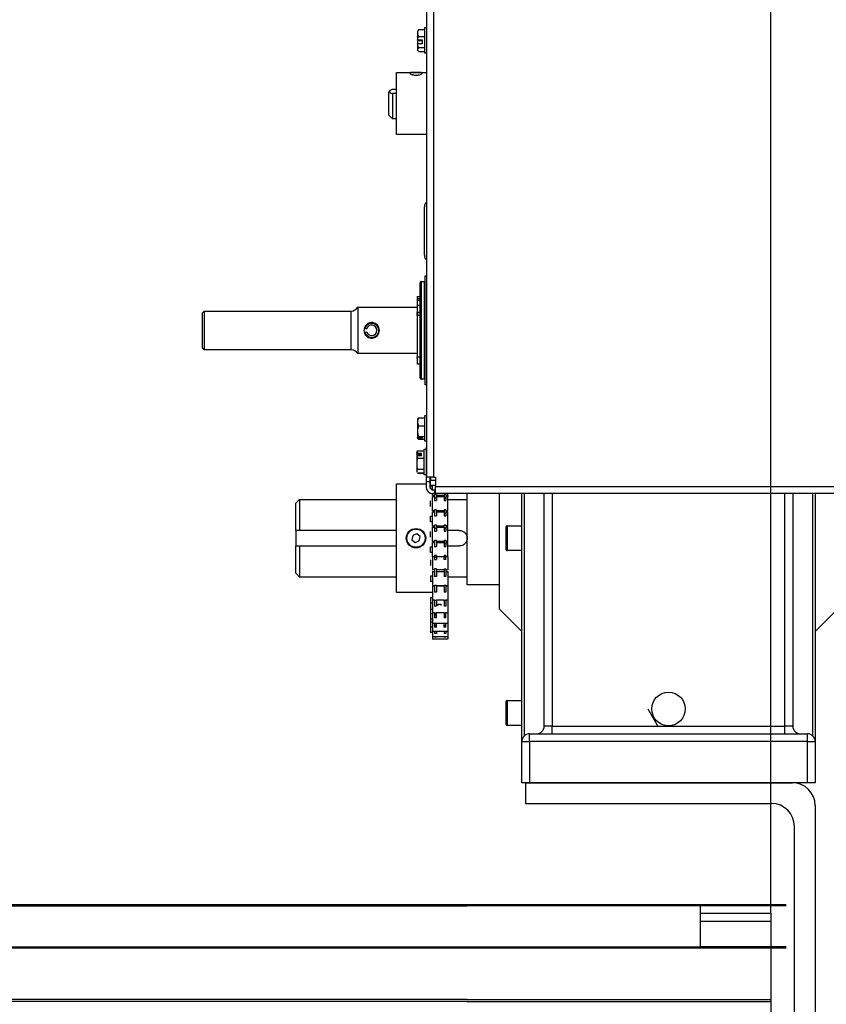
# Model space of a CAD drawing. Header units: inches. Extents: x 170 to 284, y 215 to 248.
# Tile 765 of 1056: x 230.979 to 231.419, y 225.236 to 225.774. Entities that reach past the tile are written whole.
import ezdxf

# ---------------------------------------------------------------- set-up
doc = ezdxf.new("R2010")
doc.units = ezdxf.units.IN
doc.header["$LTSCALE"] = 0.25
doc.header["$MEASUREMENT"] = 0
doc.layers.add('ANNOTATIONS', color=1, linetype='Continuous')
doc.layers.add('RH TOP OF HOOD', color=7, linetype='Continuous')
doc.styles.add('ARIAL', font='arial.ttf', dxfattribs={"height": 0.09375})
doc.dimstyles.new('STANDARD$0', dxfattribs={"dimtxt": 0.09375, "dimasz": 0.09375, "dimexe": 0.03125, "dimexo": 0.046875, "dimgap": 0.09, "dimtad": 0, "dimtih": 1, "dimtoh": 1, "dimdec": 4, "dimzin": 0, "dimdsep": 46, "dimtxsty": 'ARIAL', "dimcen": 0.09, "dimadec": 0, "dimazin": 0, "dimtfac": 1, "dimtdec": 4, "dimtofl": 0, "dimtmove": 0, "dimatfit": 1, "dimfxl": 1, "dimtolj": 1, "dimtzin": 0, "dimarcsym": 0})

# ---------------------------------------------------------------- blocks, each defined once
blk = doc.blocks.new('*D107')
at = {"layer": 'ANNOTATIONS', "color": 0, "lineweight": -2, "transparency": 16777216}
for p, q in [((231.388540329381, 225.2859039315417), (231.388540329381, 226.191743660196)), ((231.5869032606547, 225.6511928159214), (231.5869032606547, 226.191743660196)), ((231.294790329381, 226.160493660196), (231.201040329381, 226.160493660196)), ((231.6806532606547, 226.160493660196), (231.7744032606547, 226.160493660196))]:
    blk.add_line(p, q, dxfattribs=at)
at = {"layer": 'ANNOTATIONS', "color": 0, "transparency": 16777216}
for points in [[(231.294790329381, 226.176118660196), (231.294790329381, 226.144868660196), (231.388540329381, 226.160493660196)], [(231.6806532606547, 226.176118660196), (231.6806532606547, 226.144868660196), (231.5869032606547, 226.160493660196)]]:
    blk.add_solid(points, dxfattribs=at)
at = {"layer": 'defpoints', "color": 0, "transparency": 16777216}
for p in [(231.5869032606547, 226.160493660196), (231.5869032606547, 225.6043178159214), (231.388540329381, 225.2390289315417)]:
    blk.add_point(p, dxfattribs=at)
at = {"layer": 'ANNOTATIONS', "color": 0, "transparency": 16777216, "insert": (231.0571628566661, 226.160493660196), "char_height": 0.09375, "attachment_point": 5, "style": 'ARIAL'}
blk.add_mtext('\\A1;5"', dxfattribs=at)

msp = doc.modelspace()

# ---------------------------------------------------------------- linework, layer by layer
at = {"layer": 'RH TOP OF HOOD'}
for p, q in [((231.2007425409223, 225.5242253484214), (231.2007425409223, 225.7877302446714)), ((231.2044725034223, 225.7877302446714), (231.2044725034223, 225.5242253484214)), ((231.1956223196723, 225.7678401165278), (231.1956223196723, 225.7628547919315)), ((231.1961309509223, 225.7686822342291), (231.1996913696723, 225.7686822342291)), ((231.1996913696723, 225.7696568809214), (231.2007425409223, 225.7696568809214)), ((231.1996913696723, 225.7615536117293), (231.1996913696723, 225.7696568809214)), ((231.1956223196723, 225.7624207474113), (231.1956223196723, 225.7608446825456)), ((231.1957293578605, 225.764461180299), (231.1959486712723, 225.7655627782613)), ((231.1983350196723, 225.7628244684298), (231.1957293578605, 225.7628244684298)), ((231.1983350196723, 225.7624510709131), (231.1957293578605, 225.7624510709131)), ((231.1961309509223, 225.7648416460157), (231.1996913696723, 225.7648416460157)), ((231.1983350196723, 225.7608143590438), (231.1983350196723, 225.7628244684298)), ((231.1996913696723, 225.7556186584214), (231.1996913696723, 225.7615536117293)), ((231.1956223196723, 225.7608446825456), (231.1956223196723, 225.7574354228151)), ((231.1959075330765, 225.7569220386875), (231.1956223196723, 225.7574354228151)), ((231.1983350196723, 225.7608143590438), (231.1957293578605, 225.7608143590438)), ((231.1961309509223, 225.758797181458), (231.1996913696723, 225.758797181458)), ((231.1961309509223, 225.7565933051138), (231.1996913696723, 225.7565933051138)), ((231.2007425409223, 225.7556186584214), (231.1996913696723, 225.7556186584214)), ((231.1842368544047, 225.7451622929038), (231.2007425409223, 225.7451622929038)), ((231.1842368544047, 225.7245425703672), (231.1842368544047, 225.7451622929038)), ((231.1799982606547, 225.7346336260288), (231.1805410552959, 225.7351764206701)), ((231.1799982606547, 225.7217822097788), (231.1799982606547, 225.7346336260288)), ((231.1842368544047, 225.7358877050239), (231.1820327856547, 225.7358877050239)), ((231.1842368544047, 225.7336715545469), (231.1820327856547, 225.7336715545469)), ((231.1820327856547, 225.7336715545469), (231.1820327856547, 225.7197476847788)), ((231.1842368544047, 225.7112535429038), (231.1842368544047, 225.7245425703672)), ((231.1820327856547, 225.7197476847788), (231.1799982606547, 225.7217822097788)), ((231.1842368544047, 225.7197476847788), (231.1820327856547, 225.7197476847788)), ((231.2007425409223, 225.7112535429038), (231.1842368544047, 225.7112535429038)), ((231.1993861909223, 225.6453474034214), (231.1993861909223, 225.6717962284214)), ((231.1998009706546, 225.6340896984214), (231.2007425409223, 225.6340896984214)), ((231.1998009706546, 225.5745459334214), (231.1998009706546, 225.6340896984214)), ((231.1970543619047, 225.5820359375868), (231.1970543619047, 225.6303393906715)), ((231.1977325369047, 225.6310175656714), (231.1994618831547, 225.6310175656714)), ((231.1977325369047, 225.6310175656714), (231.1977325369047, 225.5814552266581)), ((231.1994618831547, 225.5814552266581), (231.1994618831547, 225.6310175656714)), ((231.1954267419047, 225.6228828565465), (231.1970543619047, 225.6228828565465)), ((231.1954267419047, 225.6228828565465), (231.1954267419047, 225.6215839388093)), ((231.1630438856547, 225.6170166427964), (231.1954267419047, 225.6170166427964)), ((231.1630438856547, 225.6170166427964), (231.1630438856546, 225.5916189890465)), ((231.1954267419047, 225.6215839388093), (231.1954267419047, 225.6179322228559)), ((231.1970543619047, 225.6215839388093), (231.1954267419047, 225.6215839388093)), ((231.1970543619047, 225.6205933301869), (231.1954267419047, 225.6205933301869)), ((231.1954267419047, 225.6179322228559), (231.1954267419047, 225.6154225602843)), ((231.1970543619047, 225.6179322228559), (231.1954267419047, 225.6179322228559)), ((231.0782720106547, 225.6138800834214), (231.0792892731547, 225.6148973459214)), ((231.0782720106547, 225.5947555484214), (231.0782720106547, 225.6138800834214)), ((231.0792892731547, 225.6148973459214), (231.1593731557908, 225.6148973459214)), ((231.0792892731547, 225.6148973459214), (231.0792892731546, 225.5937382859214)), ((231.1593731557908, 225.5937382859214), (231.1593731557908, 225.6148973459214)), ((231.1954267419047, 225.6154225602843), (231.1954267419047, 225.6141667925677)), ((231.1954267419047, 225.6124430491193), (231.1954267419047, 225.6141667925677)), ((231.1970543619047, 225.6141389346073), (231.1954267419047, 225.6141389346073)), ((231.1970543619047, 225.6124430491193), (231.1954267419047, 225.6124430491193)), ((231.1954267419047, 225.6124430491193), (231.1954267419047, 225.5897957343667)), ((231.1955962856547, 225.6141389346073), (231.1955962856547, 225.6124430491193)), ((231.1679449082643, 225.6051354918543), (231.1668927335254, 225.6051238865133)), ((231.1669114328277, 225.6034285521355), (231.1679636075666, 225.6034401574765)), ((231.0792892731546, 225.5937382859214), (231.0782720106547, 225.5947555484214)), ((231.1593731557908, 225.5937382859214), (231.0792892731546, 225.5937382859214)), ((231.1954267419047, 225.5916189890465), (231.1630438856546, 225.5916189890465)), ((231.1954267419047, 225.5897957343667), (231.1970543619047, 225.5897957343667)), ((231.1954267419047, 225.5890990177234), (231.1954267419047, 225.5897957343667)), ((231.1954267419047, 225.5890990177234), (231.1954267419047, 225.5889899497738)), ((231.1954267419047, 225.5889899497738), (231.1954267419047, 225.585905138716)), ((231.1970543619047, 225.5859237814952), (231.1954267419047, 225.5859237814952)), ((231.1970543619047, 225.5782962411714), (231.1970543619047, 225.5820359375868)), ((231.1977325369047, 225.5814552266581), (231.1977325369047, 225.5776180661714)), ((231.1994618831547, 225.5776180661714), (231.1994618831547, 225.5814552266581)), ((231.1994618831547, 225.5776180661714), (231.1977325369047, 225.5776180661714)), ((231.2007425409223, 225.5745459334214), (231.1998009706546, 225.5745459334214)), ((231.1996913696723, 225.5578119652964), (231.2007425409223, 225.5578119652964)), ((231.1996913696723, 225.5437737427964), (231.1996913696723, 225.5578119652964)), ((231.1956223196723, 225.5559952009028), (231.1957654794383, 225.5562528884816)), ((231.1956223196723, 225.5559952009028), (231.1956223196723, 225.5460737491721)), ((231.1957293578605, 225.5561816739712), (231.1957814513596, 225.556244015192)), ((231.1960810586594, 225.5566025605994), (231.1961309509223, 225.5566622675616)), ((231.1961309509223, 225.5566622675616), (231.1996913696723, 225.5566622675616)), ((231.1961309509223, 225.5522329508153), (231.1996913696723, 225.5522329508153)), ((231.1956223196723, 225.5460737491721), (231.1956223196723, 225.5455948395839)), ((231.1956223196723, 225.5455948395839), (231.1956223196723, 225.5455905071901)), ((231.1957635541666, 225.5453362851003), (231.1956223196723, 225.5455905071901)), ((231.1983350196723, 225.5458829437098), (231.1957293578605, 225.5458829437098)), ((231.1983350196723, 225.5454040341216), (231.1957293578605, 225.5454040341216)), ((231.1961309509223, 225.5463635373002), (231.1996913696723, 225.5463635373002)), ((231.1961309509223, 225.5449234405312), (231.1996913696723, 225.5449234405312)), ((231.1983350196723, 225.5454040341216), (231.1983350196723, 225.5458829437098)), ((231.2007425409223, 225.5437737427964), (231.1996913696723, 225.5437737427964)), ((231.1951984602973, 225.5376844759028), (231.1957064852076, 225.5385989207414)), ((231.1951984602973, 225.5376844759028), (231.1951984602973, 225.5370033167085)), ((231.1951984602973, 225.5376844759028), (231.1951984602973, 225.5370033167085)), ((231.1951984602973, 225.5370033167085), (231.1951984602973, 225.5356705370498)), ((231.1951984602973, 225.5356705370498), (231.1951984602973, 225.52727978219)), ((231.1979111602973, 225.5371516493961), (231.1953054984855, 225.5371516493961)), ((231.1979111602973, 225.5358188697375), (231.1953054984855, 225.5358188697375)), ((231.1957070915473, 225.5364898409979), (231.1953454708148, 225.5373403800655)), ((231.1955699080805, 225.5356409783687), (231.1957070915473, 225.5364898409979)), ((231.1957070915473, 225.5385989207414), (231.1992675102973, 225.5385989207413)), ((231.1957070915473, 225.5384891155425), (231.1992675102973, 225.5384891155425)), ((231.1957070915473, 225.5364898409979), (231.1979111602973, 225.5364898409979)), ((231.1979111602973, 225.5358188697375), (231.1979111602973, 225.5371516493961)), ((231.1992675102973, 225.5395012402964), (231.2003186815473, 225.5395012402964)), ((231.1992675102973, 225.5254630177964), (231.1992675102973, 225.5395012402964)), ((231.2003186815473, 225.5406202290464), (231.2003186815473, 225.5215465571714)), ((231.2007425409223, 225.5406202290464), (231.2003186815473, 225.5406202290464)), ((231.1957070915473, 225.5344814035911), (231.1992675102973, 225.5344814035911)), ((231.19544418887, 225.5268374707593), (231.1951984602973, 225.52727978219)), ((231.1957070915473, 225.528474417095), (231.1992675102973, 225.528474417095)), ((231.1957070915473, 225.5264751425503), (231.1992675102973, 225.5264751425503)), ((231.1957070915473, 225.5263653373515), (231.1992675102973, 225.5263653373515)), ((231.2003186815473, 225.5254630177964), (231.1992675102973, 225.5254630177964)), ((231.1842452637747, 225.5205292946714), (231.2003186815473, 225.5205292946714)), ((231.1842452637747, 225.4611889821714), (231.1842452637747, 225.5205292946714)), ((231.2023532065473, 225.5215465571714), (231.2003186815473, 225.5215465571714)), ((231.2003186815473, 225.5215465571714), (231.2003186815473, 225.5189186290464)), ((231.2044725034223, 225.5242253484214), (231.2007425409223, 225.5242253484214)), ((231.2023532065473, 225.5242253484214), (231.2023532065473, 225.5215465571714)), ((231.2023532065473, 225.5215465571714), (231.2023532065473, 225.5189186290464)), ((231.2023532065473, 225.5205292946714), (231.2027770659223, 225.5205292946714)), ((231.2027770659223, 225.5242253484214), (231.2027770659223, 225.5225977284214)), ((231.2027770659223, 225.5195459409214), (231.2027770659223, 225.5225977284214)), ((231.2027770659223, 225.5225977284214), (231.2054897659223, 225.5225977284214)), ((231.2054897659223, 225.5195459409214), (231.2027770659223, 225.5195459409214)), ((231.2028018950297, 225.519537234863), (231.2039039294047, 225.519537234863)), ((231.2028018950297, 225.5177696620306), (231.2028018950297, 225.519537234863)), ((231.2039039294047, 225.5172293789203), (231.2039039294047, 225.519537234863)), ((231.2044725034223, 225.5242253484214), (231.2054897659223, 225.5242253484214)), ((231.2054897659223, 225.5242253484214), (231.2054897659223, 225.5189186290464)), ((231.2039039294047, 225.5141033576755), (231.2039039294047, 225.5151914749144)), ((231.2040486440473, 225.5172231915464), (231.2050659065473, 225.5172231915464)), ((231.2050659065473, 225.5151886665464), (231.2040486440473, 225.5151886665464)), ((231.2059384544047, 225.5147145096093), (231.2049211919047, 225.5147145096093)), ((231.2049211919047, 225.5147145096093), (231.2049211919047, 225.5141033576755)), ((231.2050659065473, 225.5172231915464), (231.2054897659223, 225.5172231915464)), ((231.2050659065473, 225.5151886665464), (231.2050659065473, 225.5172231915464)), ((231.2050659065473, 225.5151886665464), (231.2054897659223, 225.5151886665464)), ((231.4598053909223, 225.5189186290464), (231.2054897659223, 225.5189186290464)), ((231.2054897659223, 225.5151886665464), (231.2054897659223, 225.5189186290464)), ((231.4598053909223, 225.5151886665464), (231.2054897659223, 225.5151886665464)), ((231.2059384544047, 225.5147145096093), (231.2059384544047, 225.5141033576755)), ((231.2111943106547, 225.5147145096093), (231.2101770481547, 225.5147145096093)), ((231.2101770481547, 225.5147145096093), (231.2101770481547, 225.5141033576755)), ((231.2111943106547, 225.5147145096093), (231.2111943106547, 225.5141033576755)), ((231.2122115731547, 225.5141033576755), (231.2122115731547, 225.5152142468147)), ((231.2227832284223, 225.4908591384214), (231.2227832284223, 225.5151886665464)), ((231.2404835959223, 225.4908591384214), (231.2404835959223, 225.5151886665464)), ((231.2525551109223, 225.3798079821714), (231.2525551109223, 225.5151886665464)), ((231.2539114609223, 225.5151886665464), (231.2539114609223, 225.3829157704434)), ((231.2648300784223, 225.4908591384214), (231.2648300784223, 225.5151886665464)), ((231.2690686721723, 225.5151886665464), (231.2690686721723, 225.3882851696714)), ((231.3962264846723, 225.3882851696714), (231.3962264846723, 225.5151886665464)), ((231.4004650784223, 225.5151886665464), (231.4004650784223, 225.4908591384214)), ((231.4113836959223, 225.3829157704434), (231.4113836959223, 225.5151886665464)), ((231.4127400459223, 225.5151886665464), (231.4127400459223, 225.3798079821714)), ((231.1291950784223, 225.5100175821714), (231.1312296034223, 225.5120521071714)), ((231.1291950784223, 225.4950977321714), (231.1291950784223, 225.5100175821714)), ((231.1312296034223, 225.5120521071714), (231.1842452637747, 225.5120521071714)), ((231.1312296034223, 225.5120521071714), (231.1312296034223, 225.4950977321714)), ((231.2028018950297, 225.5081220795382), (231.2028018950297, 225.5111908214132)), ((231.2049211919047, 225.5141033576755), (231.2039039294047, 225.5141033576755)), ((231.2039039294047, 225.5135559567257), (231.2049211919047, 225.5135559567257)), ((231.2039039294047, 225.5057569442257), (231.2039039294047, 225.5135559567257)), ((231.2049211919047, 225.5141033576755), (231.2049211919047, 225.5135559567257)), ((231.2049211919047, 225.5135559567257), (231.2049211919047, 225.5114387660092)), ((231.2049211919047, 225.5129448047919), (231.2059384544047, 225.5129448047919)), ((231.2049211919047, 225.5114387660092), (231.2059384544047, 225.5114387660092)), ((231.2101770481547, 225.5141033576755), (231.2059384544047, 225.5141033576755)), ((231.2059384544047, 225.5141033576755), (231.2059384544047, 225.5135559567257)), ((231.2059384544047, 225.5135559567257), (231.2101770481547, 225.5135559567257)), ((231.2059384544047, 225.5135559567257), (231.2059384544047, 225.5114387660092)), ((231.2096768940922, 225.5135559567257), (231.2096768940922, 225.5141033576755)), ((231.2101770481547, 225.5141033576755), (231.2101770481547, 225.5135559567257)), ((231.2101770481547, 225.5135559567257), (231.2101770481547, 225.5114387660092)), ((231.2101770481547, 225.5129448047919), (231.2111943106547, 225.5129448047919)), ((231.2101770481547, 225.5114387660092), (231.2111943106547, 225.5114387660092)), ((231.2122115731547, 225.5141033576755), (231.2111943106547, 225.5141033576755)), ((231.2111943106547, 225.5141033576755), (231.2111943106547, 225.5135559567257)), ((231.2111943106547, 225.5135559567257), (231.2122115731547, 225.5135559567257)), ((231.2111943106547, 225.5135559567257), (231.2111943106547, 225.5114387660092)), ((231.2122115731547, 225.5141033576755), (231.2122115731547, 225.5135559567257)), ((231.2122115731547, 225.5057569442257), (231.2122115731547, 225.5135559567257)), ((231.2122115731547, 225.5120521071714), (231.2227832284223, 225.5120521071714)), ((231.2049211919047, 225.5057569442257), (231.2039039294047, 225.5057569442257)), ((231.2039039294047, 225.5052095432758), (231.2049211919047, 225.5052095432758)), ((231.2039039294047, 225.4974105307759), (231.2039039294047, 225.5052095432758)), ((231.2059384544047, 225.5063680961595), (231.2049211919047, 225.5063680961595)), ((231.2049211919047, 225.5063680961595), (231.2049211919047, 225.5030923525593)), ((231.2059384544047, 225.5063680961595), (231.2059384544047, 225.5030923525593)), ((231.2101770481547, 225.5057569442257), (231.2059384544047, 225.5057569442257)), ((231.2059384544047, 225.5052095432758), (231.2101770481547, 225.5052095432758)), ((231.2096599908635, 225.5053656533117), (231.2059553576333, 225.5053656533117)), ((231.2096768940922, 225.5057255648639), (231.2096768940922, 225.5057569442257)), ((231.2111943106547, 225.5063680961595), (231.2101770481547, 225.5063680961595)), ((231.2101770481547, 225.5063680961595), (231.2101770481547, 225.5030923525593)), ((231.2101770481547, 225.5045983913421), (231.2111943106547, 225.5045983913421)), ((231.2111943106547, 225.5063680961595), (231.2111943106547, 225.5057569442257)), ((231.2122115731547, 225.5057569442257), (231.2111943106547, 225.5057569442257)), ((231.2111943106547, 225.5052095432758), (231.2122115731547, 225.5052095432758)), ((231.2111943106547, 225.5052095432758), (231.2111943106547, 225.5030923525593)), ((231.2122115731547, 225.4974105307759), (231.2122115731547, 225.5052095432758)), ((231.2028018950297, 225.5028444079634), (231.2039039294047, 225.5028444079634)), ((231.2028018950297, 225.4997756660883), (231.2028018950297, 225.5028444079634)), ((231.2039039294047, 225.4997756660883), (231.2028018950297, 225.4997756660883)), ((231.2049211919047, 225.5030923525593), (231.2059384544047, 225.5030923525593)), ((231.2059384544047, 225.4980216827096), (231.2049211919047, 225.4980216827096)), ((231.2049211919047, 225.4980216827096), (231.2049211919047, 225.4947459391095)), ((231.2059384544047, 225.4980216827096), (231.2059384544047, 225.4974105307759)), ((231.2101770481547, 225.5030923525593), (231.2111943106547, 225.5030923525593)), ((231.2111943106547, 225.4980216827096), (231.2101770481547, 225.4980216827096)), ((231.2101770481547, 225.4980216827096), (231.2101770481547, 225.4974105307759)), ((231.2111943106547, 225.4980216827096), (231.2111943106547, 225.4974105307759)), ((231.1291950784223, 225.4950977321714), (231.1291950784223, 225.4866205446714)), ((231.1842452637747, 225.4950977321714), (231.1312296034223, 225.4950977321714)), ((231.1952721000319, 225.4932511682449), (231.1930889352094, 225.4923045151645)), ((231.1971079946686, 225.4917372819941), (231.1952721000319, 225.4932511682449)), ((231.2028018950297, 225.4914292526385), (231.2028018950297, 225.4944979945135)), ((231.2049211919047, 225.4974105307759), (231.2039039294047, 225.4974105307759)), ((231.2039039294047, 225.496863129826), (231.2049211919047, 225.496863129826)), ((231.2039039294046, 225.489064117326), (231.2039039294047, 225.496863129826)), ((231.2049211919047, 225.4962519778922), (231.2059384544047, 225.4962519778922)), ((231.2049211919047, 225.4947459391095), (231.2059384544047, 225.4947459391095)), ((231.2101770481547, 225.4974105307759), (231.2059384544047, 225.4974105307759)), ((231.2059384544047, 225.4974105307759), (231.2059384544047, 225.496863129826)), ((231.2059384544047, 225.496863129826), (231.2101770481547, 225.496863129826)), ((231.2059384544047, 225.496863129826), (231.2059384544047, 225.4947459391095)), ((231.2096599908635, 225.4972902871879), (231.2059553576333, 225.4972902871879)), ((231.2101770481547, 225.496863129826), (231.2101770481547, 225.4947459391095)), ((231.2101770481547, 225.4962519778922), (231.2111943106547, 225.4962519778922)), ((231.2101770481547, 225.4947459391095), (231.2111943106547, 225.4947459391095)), ((231.2122115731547, 225.4974105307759), (231.2111943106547, 225.4974105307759)), ((231.2111943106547, 225.496863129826), (231.2122115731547, 225.496863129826)), ((231.2111943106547, 225.496863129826), (231.2111943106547, 225.4947459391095)), ((231.2122115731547, 225.489064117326), (231.2122115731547, 225.496863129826)), ((231.2185446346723, 225.4950977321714), (231.2122115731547, 225.4950977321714)), ((231.2440779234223, 225.4845860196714), (231.2440779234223, 225.4971322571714)), ((231.2445865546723, 225.4976408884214), (231.2525551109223, 225.4976408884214)), ((231.2445865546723, 225.4976408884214), (231.2445865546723, 225.4840773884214)), ((231.1930889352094, 225.4923045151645), (231.1925755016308, 225.4899809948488)), ((231.1925755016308, 225.4899809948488), (231.1944113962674, 225.488467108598)), ((231.1944113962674, 225.488467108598), (231.19659456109, 225.4894137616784)), ((231.19659456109, 225.4894137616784), (231.1971079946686, 225.4917372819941)), ((231.2049211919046, 225.489064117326), (231.2039039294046, 225.489064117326)), ((231.2039039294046, 225.4885167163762), (231.2049211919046, 225.4885167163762)), ((231.2039039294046, 225.4807211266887), (231.2039039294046, 225.4885167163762)), ((231.2059384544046, 225.4896752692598), (231.2049211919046, 225.4896752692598)), ((231.2049211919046, 225.4896752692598), (231.2049211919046, 225.4863995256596)), ((231.2059384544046, 225.4896752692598), (231.2059384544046, 225.4863995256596)), ((231.2101770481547, 225.489064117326), (231.2059384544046, 225.489064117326)), ((231.2059384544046, 225.4885167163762), (231.2101770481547, 225.4885167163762)), ((231.2111943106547, 225.4896752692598), (231.2101770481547, 225.4896752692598)), ((231.2101770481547, 225.4896752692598), (231.2101770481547, 225.4863995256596)), ((231.2101770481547, 225.4879055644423), (231.2111943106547, 225.4879055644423)), ((231.2111943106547, 225.4896752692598), (231.2111943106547, 225.489064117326)), ((231.2122115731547, 225.489064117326), (231.2111943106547, 225.489064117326)), ((231.2111943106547, 225.4885167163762), (231.2122115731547, 225.4885167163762)), ((231.2111943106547, 225.4885167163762), (231.2111943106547, 225.4863995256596)), ((231.2122115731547, 225.4807211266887), (231.2122115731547, 225.4885167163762)), ((231.2227832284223, 225.4654275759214), (231.2227832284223, 225.4908591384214)), ((231.2404835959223, 225.4520675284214), (231.2404835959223, 225.4908591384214)), ((231.2648300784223, 225.3882851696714), (231.2648300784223, 225.4908591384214)), ((231.4004650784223, 225.4908591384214), (231.4004650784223, 225.3882851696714)), ((231.1291950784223, 225.4717006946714), (231.1291950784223, 225.4866205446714)), ((231.1312296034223, 225.4866205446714), (231.1312296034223, 225.4696661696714)), ((231.1312296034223, 225.4866205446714), (231.1842452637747, 225.4866205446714)), ((231.2028018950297, 225.4861515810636), (231.2039039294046, 225.4861515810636)), ((231.2028018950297, 225.4830828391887), (231.2028018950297, 225.4861515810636)), ((231.2039039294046, 225.4830828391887), (231.2028018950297, 225.4830828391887)), ((231.2049211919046, 225.4863995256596), (231.2059384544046, 225.4863995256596)), ((231.2101770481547, 225.4863995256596), (231.2111943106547, 225.4863995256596)), ((231.2122115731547, 225.4866205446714), (231.2185446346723, 225.4866205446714)), ((231.2525551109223, 225.4840773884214), (231.2445865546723, 225.4840773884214)), ((231.2028018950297, 225.4789736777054), (231.2028018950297, 225.4769592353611)), ((231.2028018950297, 225.4769592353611), (231.2028018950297, 225.4759049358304)), ((231.2049211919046, 225.4807211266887), (231.2039039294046, 225.4807211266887)), ((231.2039039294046, 225.4807211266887), (231.2039039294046, 225.4735398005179)), ((231.2049211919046, 225.4813288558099), (231.2049211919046, 225.4807211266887)), ((231.2059384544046, 225.4813288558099), (231.2049211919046, 225.4813288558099)), ((231.2049211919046, 225.4807276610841), (231.2059384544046, 225.4807276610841)), ((231.2049211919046, 225.4807211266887), (231.2049211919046, 225.4792216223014)), ((231.2049211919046, 225.4792216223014), (231.2059384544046, 225.4792216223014)), ((231.2059384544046, 225.4813288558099), (231.2059384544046, 225.4807211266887)), ((231.2101770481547, 225.4807211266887), (231.2059384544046, 225.4807211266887)), ((231.2059384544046, 225.4807211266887), (231.2059384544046, 225.4792216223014)), ((231.2101770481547, 225.4813288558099), (231.2101770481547, 225.4807211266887)), ((231.2111943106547, 225.4813288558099), (231.2101770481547, 225.4813288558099)), ((231.2111943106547, 225.4807276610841), (231.2101770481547, 225.4807276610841)), ((231.2101770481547, 225.4792216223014), (231.2101770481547, 225.4807211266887)), ((231.2111943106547, 225.4792216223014), (231.2101770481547, 225.4792216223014)), ((231.2111943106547, 225.4813288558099), (231.2111943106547, 225.4807211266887)), ((231.2122115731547, 225.4807211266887), (231.2111943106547, 225.4807211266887)), ((231.2111943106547, 225.4792216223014), (231.2111943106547, 225.4807211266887)), ((231.2122115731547, 225.4807211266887), (231.2122115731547, 225.4735398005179)), ((231.1312296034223, 225.4696661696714), (231.1291950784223, 225.4717006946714)), ((231.2049211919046, 225.4735398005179), (231.2039039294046, 225.4735398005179)), ((231.2039039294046, 225.472704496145), (231.2049211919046, 225.472704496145)), ((231.2039039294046, 225.472704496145), (231.2039039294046, 225.4669428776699)), ((231.2059384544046, 225.4740990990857), (231.2049211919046, 225.4740990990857)), ((231.2049211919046, 225.4740990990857), (231.2049211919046, 225.4700328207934)), ((231.2059384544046, 225.4740990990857), (231.2059384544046, 225.4700328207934)), ((231.2101770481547, 225.4735398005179), (231.2059384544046, 225.4735398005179)), ((231.2059384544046, 225.472704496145), (231.2101770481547, 225.472704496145)), ((231.2101770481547, 225.4740990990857), (231.2111943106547, 225.4740990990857)), ((231.2101770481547, 225.4740990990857), (231.2101770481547, 225.4700328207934)), ((231.2111943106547, 225.4740990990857), (231.2111943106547, 225.4700328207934)), ((231.2122115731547, 225.4735398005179), (231.2111943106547, 225.4735398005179)), ((231.2111943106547, 225.472704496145), (231.2122115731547, 225.472704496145)), ((231.2122115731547, 225.472704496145), (231.2122115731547, 225.4669428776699)), ((231.1842452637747, 225.4696661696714), (231.1312296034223, 225.4696661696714)), ((231.2028018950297, 225.4703393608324), (231.2039039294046, 225.4703393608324)), ((231.2028018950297, 225.4703393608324), (231.2028018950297, 225.4680722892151)), ((231.2028018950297, 225.4680722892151), (231.2028018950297, 225.4672706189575)), ((231.2039039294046, 225.4672706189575), (231.2028018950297, 225.4672706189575)), ((231.2039039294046, 225.4669428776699), (231.2039039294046, 225.4649054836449)), ((231.2059384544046, 225.4700328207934), (231.2049211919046, 225.4700328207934)), ((231.2111943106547, 225.4700328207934), (231.2101770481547, 225.4700328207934)), ((231.2227832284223, 225.4696661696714), (231.2122115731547, 225.4696661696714)), ((231.2122115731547, 225.4669428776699), (231.2122115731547, 225.464905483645)), ((231.2039039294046, 225.4611889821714), (231.1842452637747, 225.4611889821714)), ((231.2049211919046, 225.4649054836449), (231.2039039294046, 225.4649054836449)), ((231.2039039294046, 225.464779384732), (231.2049211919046, 225.464779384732)), ((231.2039039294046, 225.464779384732), (231.2039039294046, 225.4584356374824)), ((231.2049211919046, 225.4651590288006), (231.2059384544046, 225.4651590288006)), ((231.2049211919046, 225.4651590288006), (231.2049211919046, 225.4614267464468)), ((231.2059384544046, 225.4614267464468), (231.2049211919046, 225.4614267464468)), ((231.2059384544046, 225.4651590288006), (231.2059384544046, 225.4614267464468)), ((231.2101770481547, 225.4649054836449), (231.2059384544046, 225.4649054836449)), ((231.2059384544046, 225.464779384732), (231.2101770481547, 225.464779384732)), ((231.2101770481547, 225.4651590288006), (231.2111943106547, 225.4651590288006)), ((231.2101770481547, 225.4651590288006), (231.2101770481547, 225.4614267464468)), ((231.2111943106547, 225.4614267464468), (231.2101770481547, 225.4614267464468)), ((231.2111943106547, 225.4651590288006), (231.2111943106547, 225.4614267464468)), ((231.2122115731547, 225.4649054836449), (231.2111943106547, 225.4649054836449)), ((231.2111943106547, 225.464779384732), (231.2122115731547, 225.464779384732)), ((231.2122115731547, 225.4649054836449), (231.2122115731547, 225.464779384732)), ((231.2122115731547, 225.464779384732), (231.2122115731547, 225.4584356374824)), ((231.2404835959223, 225.4654275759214), (231.2227832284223, 225.4654275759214)), ((231.2028018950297, 225.4584684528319), (231.2039039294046, 225.4584684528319)), ((231.2028018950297, 225.4584684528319), (231.2028018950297, 225.4554533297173)), ((231.2028018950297, 225.4554533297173), (231.2028018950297, 225.4527590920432)), ((231.2039039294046, 225.4553997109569), (231.2028018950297, 225.4553997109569)), ((231.2039039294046, 225.4584356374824), (231.2039039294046, 225.456980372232)), ((231.2049211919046, 225.456980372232), (231.2039039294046, 225.456980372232)), ((231.2039039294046, 225.456980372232), (231.2039039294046, 225.4509712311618)), ((231.2049211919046, 225.4570454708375), (231.2059384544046, 225.4570454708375)), ((231.2049211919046, 225.4570454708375), (231.2049211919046, 225.4537672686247)), ((231.2059384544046, 225.4570454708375), (231.2059384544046, 225.4537672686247)), ((231.2101770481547, 225.456980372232), (231.2059384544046, 225.456980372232)), ((231.2101770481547, 225.4570454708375), (231.2111943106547, 225.4570454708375)), ((231.2101770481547, 225.4570454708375), (231.2101770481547, 225.4537672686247)), ((231.2111943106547, 225.4570454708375), (231.2111943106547, 225.4537672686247)), ((231.2122115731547, 225.456980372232), (231.2111943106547, 225.456980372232)), ((231.2122115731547, 225.4584356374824), (231.2122115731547, 225.456980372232)), ((231.2122115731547, 225.456980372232), (231.2122115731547, 225.4509712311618)), ((231.2028018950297, 225.4527590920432), (231.2028018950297, 225.4523845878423)), ((231.2028018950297, 225.4521326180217), (231.2039039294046, 225.4521326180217)), ((231.2028018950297, 225.4521326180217), (231.2028018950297, 225.4496805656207)), ((231.2028018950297, 225.4496805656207), (231.2039039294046, 225.4496805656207)), ((231.2028018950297, 225.4496805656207), (231.2028018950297, 225.4468255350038)), ((231.2039039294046, 225.4509712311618), (231.2039039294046, 225.4500194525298)), ((231.2049211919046, 225.4500194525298), (231.2039039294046, 225.4500194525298)), ((231.2039039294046, 225.4500194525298), (231.2039039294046, 225.4447898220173)), ((231.2059384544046, 225.4537672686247), (231.2049211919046, 225.4537672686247)), ((231.2049211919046, 225.4500194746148), (231.2059384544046, 225.4500194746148)), ((231.2049211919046, 225.4500194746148), (231.2049211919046, 225.4473008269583)), ((231.2101770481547, 225.4500194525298), (231.2059384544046, 225.4500194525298)), ((231.2059384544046, 225.4473008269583), (231.2059384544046, 225.4500194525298)), ((231.2069896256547, 225.4548863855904), (231.2086257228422, 225.4548863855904)), ((231.2069896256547, 225.4541017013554), (231.2069896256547, 225.4548863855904)), ((231.2086257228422, 225.4541017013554), (231.2086257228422, 225.4548863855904)), ((231.2111943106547, 225.4537672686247), (231.2101770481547, 225.4537672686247)), ((231.2101770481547, 225.4500194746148), (231.2111943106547, 225.4500194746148)), ((231.2101770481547, 225.4500194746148), (231.2101770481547, 225.4473008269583)), ((231.2122115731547, 225.4500194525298), (231.2111943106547, 225.4500194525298)), ((231.2111943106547, 225.4473008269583), (231.2111943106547, 225.4500194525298)), ((231.2122115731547, 225.4509712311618), (231.2122115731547, 225.4500194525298)), ((231.2122115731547, 225.4500194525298), (231.2122115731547, 225.4447898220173)), ((231.2525551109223, 225.4399960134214), (231.2404835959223, 225.4520675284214)), ((231.4248115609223, 225.4520675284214), (231.4127400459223, 225.4399960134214)), ((231.2028018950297, 225.4468255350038), (231.2028018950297, 225.4466118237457)), ((231.2039039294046, 225.4466118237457), (231.2028018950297, 225.4466118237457)), ((231.2028018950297, 225.4466118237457), (231.2028018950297, 225.4452816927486)), ((231.2028018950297, 225.4452816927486), (231.2039039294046, 225.4452816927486)), ((231.2028018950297, 225.4452816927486), (231.2028018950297, 225.4423083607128)), ((231.2039039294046, 225.4447898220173), (231.2039039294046, 225.4442466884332)), ((231.2122115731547, 225.4442466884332), (231.2039039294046, 225.4442466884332)), ((231.2039039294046, 225.4442466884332), (231.2039039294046, 225.4400902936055)), ((231.2049211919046, 225.449185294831), (231.2059384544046, 225.449185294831)), ((231.2049211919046, 225.4476468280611), (231.2059384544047, 225.4476468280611)), ((231.2059384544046, 225.4474672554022), (231.2049211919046, 225.4474672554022)), ((231.2059384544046, 225.4473008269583), (231.2049211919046, 225.4473008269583)), ((231.2049211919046, 225.4443070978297), (231.2049211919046, 225.442235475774)), ((231.2059384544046, 225.442235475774), (231.2059384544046, 225.4442466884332)), ((231.2101770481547, 225.449185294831), (231.2111943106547, 225.449185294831)), ((231.2101770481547, 225.4476468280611), (231.2111943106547, 225.4476468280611)), ((231.2111943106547, 225.4474672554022), (231.2101770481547, 225.4474672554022)), ((231.2111943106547, 225.4473008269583), (231.2101770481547, 225.4473008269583)), ((231.2101770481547, 225.442235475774), (231.2101770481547, 225.4442466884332)), ((231.2111943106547, 225.442235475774), (231.2111943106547, 225.4442466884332)), ((231.2122115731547, 225.4447898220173), (231.2122115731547, 225.4442466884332)), ((231.2122115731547, 225.4442466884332), (231.2122115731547, 225.4400902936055)), ((231.2028018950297, 225.4423083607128), (231.2028018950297, 225.4422129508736)), ((231.2039039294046, 225.4422129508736), (231.2028018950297, 225.4422129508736)), ((231.2028018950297, 225.4422129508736), (231.2028018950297, 225.4393529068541)), ((231.2028018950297, 225.4393529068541), (231.2028018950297, 225.4393295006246)), ((231.2039039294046, 225.4393295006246), (231.2028018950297, 225.4393295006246)), ((231.2039039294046, 225.4400902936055), (231.2039039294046, 225.4398478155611)), ((231.2122115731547, 225.4398478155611), (231.2039039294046, 225.4398478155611)), ((231.2039039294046, 225.4398478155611), (231.2039039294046, 225.4370238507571)), ((231.2049211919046, 225.4431579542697), (231.2059384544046, 225.4431579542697)), ((231.2059384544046, 225.4426598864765), (231.2049211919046, 225.4426598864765)), ((231.2049211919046, 225.4424091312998), (231.2059384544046, 225.4424091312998)), ((231.2059384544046, 225.442235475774), (231.2049211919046, 225.442235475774)), ((231.2049211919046, 225.4398478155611), (231.2049211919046, 225.4387341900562)), ((231.2059384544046, 225.4398478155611), (231.2059384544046, 225.4387341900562)), ((231.2101770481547, 225.4431579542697), (231.2111943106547, 225.4431579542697)), ((231.2111943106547, 225.4426598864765), (231.2101770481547, 225.4426598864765)), ((231.2101770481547, 225.4424091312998), (231.2111943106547, 225.4424091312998)), ((231.2111943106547, 225.442235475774), (231.2101770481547, 225.442235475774)), ((231.2101770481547, 225.4398478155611), (231.2101770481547, 225.4387341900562)), ((231.2111943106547, 225.4398478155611), (231.2111943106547, 225.4387341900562)), ((231.2122115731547, 225.4400902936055), (231.2122115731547, 225.4398478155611)), ((231.2122115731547, 225.4398478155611), (231.2122115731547, 225.4370238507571)), ((231.2039039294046, 225.4370238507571), (231.2039039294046, 225.4369643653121)), ((231.2122115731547, 225.4369643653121), (231.2039039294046, 225.4369643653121)), ((231.2039039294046, 225.4369643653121), (231.2039039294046, 225.4356891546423)), ((231.2122115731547, 225.4356891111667), (231.2039039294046, 225.4356891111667)), ((231.2059384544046, 225.4387341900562), (231.2049211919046, 225.4387341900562)), ((231.2049211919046, 225.4369643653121), (231.2049211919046, 225.4369096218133)), ((231.2059384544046, 225.4369096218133), (231.2049211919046, 225.4369096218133)), ((231.2111943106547, 225.4387341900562), (231.2101770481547, 225.4387341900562)), ((231.2101770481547, 225.4369643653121), (231.2101770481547, 225.4369096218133)), ((231.2111943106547, 225.4369096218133), (231.2101770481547, 225.4369096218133)), ((231.2111943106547, 225.4369643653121), (231.2111943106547, 225.4369096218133)), ((231.2122115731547, 225.4370238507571), (231.2122115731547, 225.4369643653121)), ((231.2122115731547, 225.4369643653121), (231.2122115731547, 225.4356891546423)), ((231.2440779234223, 225.3891470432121), (231.2440779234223, 225.4016932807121)), ((231.2445865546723, 225.4022019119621), (231.2525551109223, 225.4022019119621)), ((231.2445865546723, 225.4022019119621), (231.2445865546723, 225.3886384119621)), ((231.3212928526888, 225.39766554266), (231.3269368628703, 225.38781280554)), ((231.2525551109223, 225.3886384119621), (231.2445865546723, 225.3886384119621)), ((231.2690686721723, 225.3882851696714), (231.2648300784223, 225.3882851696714)), ((231.2690686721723, 225.3882851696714), (231.3962264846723, 225.3882851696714)), ((231.2690686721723, 225.3840465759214), (231.2690686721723, 225.3882851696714)), ((231.4004650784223, 225.3882851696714), (231.3962264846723, 225.3882851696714)), ((231.3962264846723, 225.3840465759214), (231.3962264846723, 225.3882851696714)), ((231.2525551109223, 225.3798079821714), (231.2567937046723, 225.3798079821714)), ((231.2525551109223, 225.3573603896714), (231.2525551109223, 225.3798079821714)), ((231.2567937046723, 225.3840465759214), (231.4085014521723, 225.3840465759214)), ((231.2567937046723, 225.3798079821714), (231.2567937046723, 225.3840465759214)), ((231.2567937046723, 225.3798079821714), (231.2567937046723, 225.3573603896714)), ((231.4085014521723, 225.3798079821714), (231.2567937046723, 225.3798079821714)), ((231.4085014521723, 225.3798079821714), (231.4085014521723, 225.3840465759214)), ((231.4085014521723, 225.3798079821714), (231.4127400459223, 225.3798079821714)), ((231.4085014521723, 225.3573603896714), (231.4085014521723, 225.3798079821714)), ((231.4127400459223, 225.3798079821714), (231.4127400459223, 225.3573603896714)), ((231.2567937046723, 225.3573603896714), (231.2525551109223, 225.3573603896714)), ((231.2546744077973, 225.3573603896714), (231.2546744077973, 225.3460011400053)), ((231.2546744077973, 225.3573603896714), (231.4002400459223, 225.3573603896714)), ((231.4085014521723, 225.3573603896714), (231.2567937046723, 225.3573603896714)), ((231.4127400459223, 225.3573603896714), (231.4085014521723, 225.3573603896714)), ((231.2546744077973, 225.3460011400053), (231.3888807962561, 225.3460011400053)), ((231.4127400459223, 225.3448603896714), (231.4127400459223, 225.0552006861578)), ((231.4013807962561, 225.0552006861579), (231.4013807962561, 225.3335011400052)), ((231.222783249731, 225.2906504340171), (229.286777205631, 225.2906504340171)), ((229.286777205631, 225.2901003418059), (231.222783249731, 225.2901003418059)), ((231.396893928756, 225.2906504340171), (231.222783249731, 225.2906504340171)), ((231.396893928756, 225.2901003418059), (231.222783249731, 225.2901003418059)), ((231.350018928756, 225.2906504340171), (231.350018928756, 225.2671433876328)), ((231.350018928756, 225.2861106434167), (231.388540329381, 225.2861106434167)), ((231.388540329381, 225.2861106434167), (231.388540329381, 224.3934313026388)), ((231.350018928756, 225.2818304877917), (231.388540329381, 225.2818304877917)), ((229.286777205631, 225.2677147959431), (231.222783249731, 225.2677147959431)), ((229.286777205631, 225.2671433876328), (231.222783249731, 225.2671433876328)), ((231.222783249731, 225.2677147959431), (231.350018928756, 225.2677147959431)), ((231.222783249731, 225.2671433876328), (231.350018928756, 225.2671433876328)), ((231.396893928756, 225.2677147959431), (231.350018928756, 225.2677147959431)), ((231.350018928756, 225.2671433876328), (231.396893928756, 225.2671433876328)), ((231.222783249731, 225.2390289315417), (227.136763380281, 225.2390289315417)), ((231.222783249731, 225.2379811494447), (227.136763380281, 225.2379811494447)), ((231.222783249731, 225.2390289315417), (231.388540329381, 225.2390289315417)), ((231.222783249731, 225.2379811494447), (231.388540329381, 225.2379811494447))]:
    msp.add_line(p, q, dxfattribs=at)
for centre, radius in [((231.1948417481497, 225.4908591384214), 0.00529824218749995), ((231.1948417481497, 225.4908591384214), 0.004959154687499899), ((231.3326475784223, 225.3976270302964), 0.009155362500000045)]:
    msp.add_circle(centre, radius, dxfattribs=at)
for centre, radius, start, end in [((231.2027770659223, 225.6717962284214), 0.003390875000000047, 126.8698976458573, 179.9999999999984), ((231.2027770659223, 225.6453474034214), 0.003390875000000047, 179.9999999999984, 233.1301023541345), ((231.1977325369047, 225.6303393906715), 0.0006781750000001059, 89.99999999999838, 179.9999999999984), ((231.1593731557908, 225.6191359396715), 0.004238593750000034, 269.9999999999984, 329.9999999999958), ((231.1706733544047, 225.6043178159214), 0.004238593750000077, 192.1688978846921, 169.0949798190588), ((231.1706733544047, 225.6043178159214), 0.003865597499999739, 193.2997577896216, 167.9641199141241), ((231.1706733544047, 225.6043178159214), 0.002848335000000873, 197.9465924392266, 163.3172852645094), ((231.1593731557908, 225.5894996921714), 0.004238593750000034, 29.99999999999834, 89.99999999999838), ((231.1977325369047, 225.5782962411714), 0.0006781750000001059, 180.0000000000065, 269.9999999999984), ((231.2040486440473, 225.5189186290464), 0.00372996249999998, 179.9999999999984, 269.9999999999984), ((231.2040486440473, 225.5189186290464), 0.001695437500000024, 179.9999999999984, 270.0000000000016), ((231.2445865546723, 225.4971322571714), 0.0005086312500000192, 89.99999999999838, 179.9999999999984), ((231.2445865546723, 225.4845860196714), 0.0005086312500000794, 179.9999999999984, 269.9999999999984), ((231.2445865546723, 225.4016932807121), 0.0005086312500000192, 89.99999999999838, 179.9999999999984), ((231.2445865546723, 225.3891470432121), 0.0005086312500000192, 179.9999999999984, 269.9999999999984), ((231.2605914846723, 225.3882851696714), 0.004238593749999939, 269.9999999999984, 359.9999999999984), ((231.4047036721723, 225.3882851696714), 0.004238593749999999, 179.9999999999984, 269.9999999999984), ((231.2567937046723, 225.3798079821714), 0.004238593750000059, 89.99999999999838, 179.9999999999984), ((231.4085014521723, 225.3798079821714), 0.004238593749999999, 359.9999999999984, 89.99999999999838), ((231.4002400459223, 225.3448603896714), 0.0125, 359.9999999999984, 89.99999999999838), ((231.3888807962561, 225.3335011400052), 0.0125, 359.9999999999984, 89.99999999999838)]:
    msp.add_arc(centre, radius, start, end, dxfattribs=at)
for points, knots in [([(231.1961309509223, 225.7686822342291), (231.1958530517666, 225.7680541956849), (231.1956761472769, 225.7674173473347), (231.1956753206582, 225.7664389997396), (231.1957186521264, 225.7661134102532), (231.1958772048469, 225.7654727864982), (231.1959918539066, 225.7651559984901), (231.1961309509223, 225.7648416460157)], [0, 0, 0, 0, 0.4999999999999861, 0.4999999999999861, 0.749999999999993, 0.749999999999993, 1, 1, 1, 1]), ([(231.1961309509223, 225.758797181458), (231.1958768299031, 225.7584051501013), (231.1954784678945, 225.7577905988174), (231.1958398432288, 225.7571786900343), (231.1959706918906, 225.7569571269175)], [0, 0, 0, 0, 0.6379147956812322, 0.9999999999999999, 0.9999999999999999, 0.9999999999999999, 0.9999999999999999]), ([(231.1948333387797, 225.7436867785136), (231.1946075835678, 225.7436867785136), (231.1943857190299, 225.74369607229), (231.1939494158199, 225.7437319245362), (231.1937326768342, 225.7437589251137), (231.1933202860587, 225.7438275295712), (231.1931247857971, 225.7438688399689), (231.1927547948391, 225.7439632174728), (231.1925800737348, 225.7440165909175), (231.1921099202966, 225.7441841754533), (231.1918561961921, 225.7443100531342), (231.1916009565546, 225.7444893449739), (231.1915352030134, 225.7445484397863), (231.1914474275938, 225.7446605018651), (231.1914256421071, 225.7447127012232), (231.1914253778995, 225.7448091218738), (231.1914476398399, 225.744853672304), (231.1915348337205, 225.7449314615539), (231.1915993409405, 225.7449651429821), (231.191770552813, 225.7450233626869), (231.1918769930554, 225.7450475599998), (231.1921233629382, 225.7450867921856), (231.1922648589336, 225.7451021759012), (231.1925815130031, 225.7451262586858), (231.1927529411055, 225.7451347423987), (231.1931214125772, 225.7451472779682), (231.1933209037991, 225.745151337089), (231.1937327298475, 225.7451567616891), (231.193945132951, 225.7451581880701), (231.1943830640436, 225.7451599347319), (231.194609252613, 225.7451602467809), (231.195277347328, 225.7451602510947), (231.1957268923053, 225.7451594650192), (231.1963424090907, 225.7451513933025), (231.1965414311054, 225.7451473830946), (231.1969124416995, 225.7451348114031), (231.1970836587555, 225.7451263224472), (231.1973980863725, 225.7451025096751), (231.1975417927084, 225.7450869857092), (231.1977886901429, 225.7450477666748), (231.1978936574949, 225.7450240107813), (231.1981517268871, 225.744936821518), (231.1982408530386, 225.7448590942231), (231.1982413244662, 225.7447132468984), (231.1982194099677, 225.7446609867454), (231.1981328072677, 225.744549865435), (231.1980669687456, 225.7444903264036), (231.1978963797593, 225.7443702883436), (231.1977918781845, 225.7443095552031), (231.1975442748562, 225.7441886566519), (231.1974012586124, 225.7441288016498), (231.1969317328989, 225.7439612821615), (231.1965526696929, 225.7438619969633), (231.1959379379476, 225.74375950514), (231.1957217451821, 225.7437323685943), (231.1952819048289, 225.7436960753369), (231.1950590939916, 225.7436867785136), (231.1948333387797, 225.7436867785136)], [0, 0, 0, 0, 0.03124999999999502, 0.03124999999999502, 0.06249999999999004, 0.06249999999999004, 0.09374999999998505, 0.09374999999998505, 0.1249999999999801, 0.1249999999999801, 0.187499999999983, 0.187499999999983, 0.218749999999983, 0.218749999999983, 0.2499999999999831, 0.2499999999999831, 0.2812499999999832, 0.2812499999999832, 0.3124999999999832, 0.3124999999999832, 0.3437499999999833, 0.3437499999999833, 0.3749999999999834, 0.3749999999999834, 0.4062499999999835, 0.4062499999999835, 0.4374999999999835, 0.4374999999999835, 0.4687499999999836, 0.4687499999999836, 0.4999999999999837, 0.4999999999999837, 0.5624999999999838, 0.5624999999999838, 0.5937499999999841, 0.5937499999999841, 0.6249999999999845, 0.6249999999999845, 0.6562499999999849, 0.6562499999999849, 0.6874999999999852, 0.6874999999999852, 0.749999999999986, 0.749999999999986, 0.7812499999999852, 0.7812499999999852, 0.8124999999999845, 0.8124999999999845, 0.8437499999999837, 0.8437499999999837, 0.8749999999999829, 0.8749999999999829, 0.9374999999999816, 0.9374999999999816, 0.9687499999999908, 0.9687499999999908, 1, 1, 1, 1]), ([(231.1820327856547, 225.7358877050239), (231.1817974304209, 225.7358037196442), (231.1815737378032, 225.7357179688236), (231.1811612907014, 225.7355411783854), (231.180974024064, 225.7354506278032), (231.1806593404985, 225.735266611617), (231.1805311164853, 225.7351727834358), (231.1803975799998, 225.7350283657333), (231.1803628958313, 225.7349796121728), (231.180315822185, 225.7348807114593), (231.1803036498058, 225.7348305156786), (231.1803030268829, 225.7346818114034), (231.1803498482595, 225.7345838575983), (231.1805266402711, 225.7343900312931), (231.1806577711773, 225.734293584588), (231.181133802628, 225.7340151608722), (231.1815585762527, 225.7338407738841), (231.1820327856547, 225.7336715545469)], [0, 0, 0, 0, 0.1250000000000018, 0.1250000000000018, 0.2500000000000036, 0.2500000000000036, 0.3750000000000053, 0.3750000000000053, 0.4375000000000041, 0.4375000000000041, 0.5000000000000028, 0.5000000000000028, 0.6250000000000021, 0.6250000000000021, 0.7500000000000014, 0.7500000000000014, 1, 1, 1, 1]), ([(231.1664888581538, 225.6049353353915), (231.1664292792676, 225.6044780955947), (231.166361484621, 225.603957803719), (231.1665347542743, 225.6034822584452), (231.1665557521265, 225.6034246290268)], [0, 0, 0, 0, 0.8788140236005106, 1, 1, 1, 1]), ([(231.1961309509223, 225.5566622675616), (231.1958530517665, 225.5559379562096), (231.1956761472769, 225.5552034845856), (231.1956753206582, 225.5540751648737), (231.1957186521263, 225.5536996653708), (231.1958772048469, 225.5529608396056), (231.1959918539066, 225.5525954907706), (231.1961309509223, 225.5522329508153)], [0, 0, 0, 0, 0.5, 0.5, 0.75, 0.75, 1, 1, 1, 1]), ([(231.1961309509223, 225.5522329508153), (231.1958530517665, 225.5512731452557), (231.1956761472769, 225.5502998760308), (231.1956753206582, 225.5488047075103), (231.1957186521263, 225.5483071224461), (231.1958772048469, 225.5473280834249), (231.1959918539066, 225.5468439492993), (231.1961309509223, 225.5463635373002)], [0, 0, 0, 0, 0.5, 0.5, 0.75, 0.75, 1, 1, 1, 1]), ([(231.195289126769, 225.537144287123), (231.1952763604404, 225.5371034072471), (231.1951194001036, 225.5366007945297), (231.1954257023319, 225.5361003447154), (231.1957070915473, 225.535640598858)], [0, 0, 0, 0, 0.0813347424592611, 1, 1, 1, 1]), ([(231.1957070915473, 225.5344814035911), (231.1954291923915, 225.533499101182), (231.1952522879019, 225.5325030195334), (231.1952514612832, 225.5309728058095), (231.1952947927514, 225.5304635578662), (231.1954533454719, 225.5294615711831), (231.1955679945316, 225.5289660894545), (231.1957070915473, 225.528474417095)], [0, 0, 0, 0, 0.5000000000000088, 0.5000000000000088, 0.7500000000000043, 0.7500000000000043, 1, 1, 1, 1]), ([(231.1957070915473, 225.528474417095), (231.1954484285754, 225.5281187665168), (231.1950600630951, 225.5275847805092), (231.1953993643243, 225.5270530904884), (231.1955126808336, 225.5268755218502)], [0, 0, 0, 0, 0.666029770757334, 1, 1, 1, 1]), ([(231.2185446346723, 225.4950977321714), (231.2188218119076, 225.4950977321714), (231.2191034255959, 225.495069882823), (231.2196474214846, 225.4949611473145), (231.2199119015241, 225.4948807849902), (231.2204257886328, 225.4946675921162), (231.2206727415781, 225.4945351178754), (231.2211309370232, 225.4942285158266), (231.2213457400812, 225.4940524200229), (231.2217394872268, 225.4936584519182), (231.2219142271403, 225.4934451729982), (231.2222209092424, 225.4929867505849), (231.2223538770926, 225.4927385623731), (231.2225662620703, 225.4922262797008), (231.2226466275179, 225.4919620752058), (231.222755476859, 225.4914173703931), (231.2227832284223, 225.4911360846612), (231.2227832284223, 225.4908591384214)], [0, 0, 0, 0, 0.125, 0.125, 0.25, 0.25, 0.375, 0.375, 0.5, 0.5, 0.625, 0.625, 0.75, 0.75, 0.875, 0.875, 1, 1, 1, 1]), ([(231.2227832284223, 225.4908591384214), (231.2227832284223, 225.4905821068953), (231.222756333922, 225.4903062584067), (231.2226469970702, 225.4897569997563), (231.2225657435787, 225.4894906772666), (231.2223540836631, 225.4889802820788), (231.2222217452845, 225.4887327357), (231.2219130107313, 225.4882713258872), (231.2217380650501, 225.4880584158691), (231.2213473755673, 225.4876674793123), (231.2211297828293, 225.4874888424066), (231.2206707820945, 225.4871819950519), (231.2204276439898, 225.4870515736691), (231.2199131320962, 225.4868378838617), (231.2196449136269, 225.4867565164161), (231.219102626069, 225.4866483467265), (231.218824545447, 225.4866205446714), (231.2185446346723, 225.4866205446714)], [0, 0, 0, 0, 0.125, 0.125, 0.25, 0.25, 0.375, 0.375, 0.5, 0.5, 0.625, 0.625, 0.75, 0.75, 0.875, 0.875, 1, 1, 1, 1])]:
    msp.add_open_spline(points, degree=3, knots=knots, dxfattribs=at)
for points in [[(231.1956223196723, 225.7628547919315), (231.1956579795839, 225.762844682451), (231.1956936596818, 225.7628345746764), (231.1957293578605, 225.7628244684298)], [(231.1956223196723, 225.7624207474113), (231.1956579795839, 225.7624308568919), (231.1956936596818, 225.7624409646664), (231.1957293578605, 225.7624510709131)], [(231.1957293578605, 225.7628244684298), (231.1958023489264, 225.7635128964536), (231.1959457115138, 225.764182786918), (231.1961309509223, 225.7648416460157)], [(231.1957293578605, 225.7608143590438), (231.1956936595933, 225.7608244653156), (231.1956579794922, 225.7608345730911), (231.1956223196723, 225.7608446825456)], [(231.1961309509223, 225.758797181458), (231.1959453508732, 225.7594573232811), (231.1958013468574, 225.7601353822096), (231.1957293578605, 225.7608143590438)], [(231.1668927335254, 225.6051238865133), (231.1667653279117, 225.6051224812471), (231.1666382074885, 225.6051210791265), (231.1665113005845, 225.605119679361)], [(231.1665299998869, 225.6034243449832), (231.1666569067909, 225.6034257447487), (231.1667840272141, 225.6034271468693), (231.1669114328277, 225.6034285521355)], [(231.1956223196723, 225.5460737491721), (231.1956579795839, 225.5460101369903), (231.1956936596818, 225.5459465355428), (231.1957293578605, 225.5458829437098)], [(231.1957293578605, 225.5454040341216), (231.1956936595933, 225.5454676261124), (231.1956579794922, 225.5455312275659), (231.1956223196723, 225.5455948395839)], [(231.1957293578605, 225.5458829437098), (231.1958023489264, 225.5460469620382), (231.1959457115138, 225.5462065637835), (231.1961309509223, 225.5463635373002)], [(231.1961309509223, 225.5449234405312), (231.1959453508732, 225.5450807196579), (231.1958013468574, 225.545242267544), (231.1957293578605, 225.5454040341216)], [(231.1953054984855, 225.5358188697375), (231.1952698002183, 225.5357694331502), (231.1952341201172, 225.5357199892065), (231.1951984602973, 225.5356705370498)], [(231.1957070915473, 225.5384891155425), (231.1955214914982, 225.5380514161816), (231.1953774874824, 225.5376018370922), (231.1953054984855, 225.5371516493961)], [(231.1953054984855, 225.5358188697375), (231.1953784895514, 225.53536241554), (231.1955218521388, 225.5349182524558), (231.1957070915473, 225.5344814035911)], [(231.2096599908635, 225.5053656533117), (231.2096732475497, 225.5054453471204), (231.2096768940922, 225.5055657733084), (231.2096768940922, 225.5057255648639)], [(231.1312296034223, 225.4950977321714), (231.1305506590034, 225.4950977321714), (231.1298723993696, 225.4950977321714), (231.1291950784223, 225.4950977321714)], [(231.2059553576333, 225.4972902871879), (231.2059839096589, 225.4970320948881), (231.2060506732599, 225.4968543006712), (231.2061736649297, 225.4967525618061)], [(231.2094416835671, 225.4967525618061), (231.2095646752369, 225.4968543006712), (231.2096314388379, 225.4970320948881), (231.2096599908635, 225.4972902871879)], [(231.1291950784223, 225.4866205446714), (231.1298723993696, 225.4866205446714), (231.1305506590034, 225.4866205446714), (231.1312296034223, 225.4866205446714)]]:
    msp.add_open_spline(points, degree=3, dxfattribs=at)

# ---------------------------------------------------------------- dimensions: what is measured, and where the dimension line sits
at = {"layer": 'ANNOTATIONS'}
dim = msp.add_linear_dim(base=(231.5869032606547, 226.160493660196), p1=(231.388540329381, 225.2390289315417), p2=(231.5869032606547, 225.6043178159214), text='5"', dimstyle='STANDARD$0', override={"dimarcsym": 1}, dxfattribs=at)
dim.commit()
dim.dimension.update_dxf_attribs({"geometry": '*D107', "text_midpoint": (231.0571628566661, 226.160493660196), "dimtype": 160})

doc.saveas('drawing.dxf')
